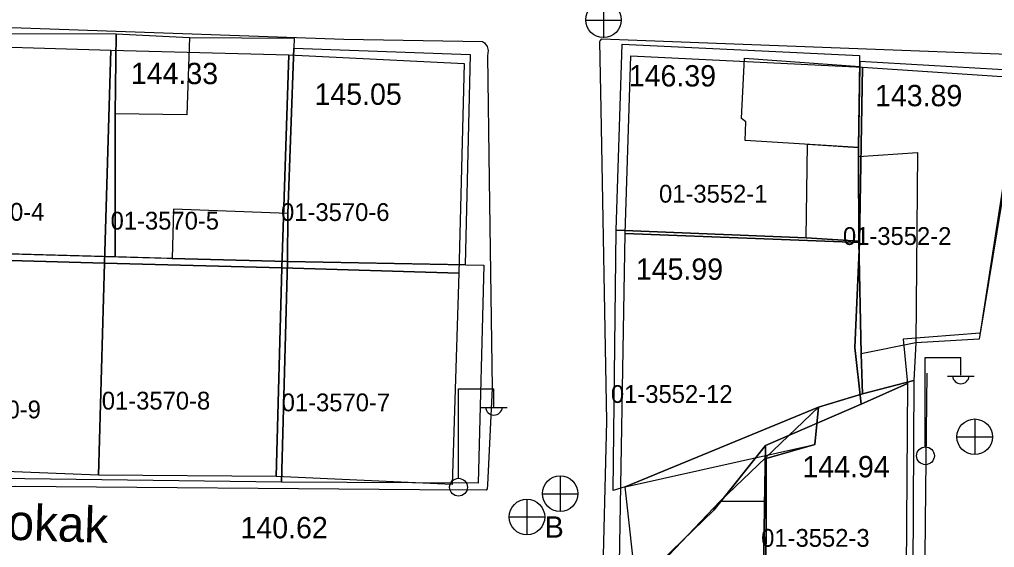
# Model space of a CAD drawing. Extents: x 419101 to 420177, y 4451541 to 4452254.
# Drawn here: x 419903.1 to 419957.9, y 4452144.7 to 4452174.4 of the extents above; entities that cross this region are included whole.
import ezdxf

# ---------------------------------------------------------------- set-up
doc = ezdxf.new("R2010")
doc.units = 0
doc.layers.add('2_KADASTRO', color=7, linetype='Continuous')
doc.layers.add('3_HALİHAZIR', color=7, linetype='Continuous')

msp = doc.modelspace()

# ---------------------------------------------------------------- linework, layer by layer
at = {"layer": '2_KADASTRO'}
for points in [[(419897.96, 4452160.98), (419898.29, 4452172.97), (419908.25, 4452172.66), (419907.9, 4452160.69)], [(419907.9, 4452160.69), (419908.25, 4452172.66), (419918.26, 4452172.41), (419917.88, 4452160.42)], [(419917.88, 4452160.42), (419918.26, 4452172.41), (419928.13, 4452171.91), (419927.83, 4452160.13)], [(419937.188, 4452162.362), (419937.496, 4452172.347), (419950.532, 4452171.71), (419950.366, 4452161.853)], [(419950.1, 4452155.956), (419950.366, 4452161.853), (419950.532, 4452171.71), (419959.501, 4452171.114), (419957.143, 4452156.748), (419952.814, 4452156.419), (419953.05, 4452153.93), (419950.45, 4452152.766)], [(419936.833, 4452141.629), (419937.188, 4452162.362), (419950.366, 4452161.853), (419950.1, 4452155.956), (419950.45, 4452152.766), (419945.071, 4452150.44), (419942.169, 4452146.8)], [(419897.564, 4452149.159), (419897.96, 4452160.98), (419907.9, 4452160.69), (419907.556, 4452148.763)], [(419907.556, 4452148.763), (419907.9, 4452160.69), (419917.88, 4452160.42), (419917.556, 4452148.699)], [(419917.556, 4452148.699), (419917.88, 4452160.42), (419927.83, 4452160.13), (419927.46, 4452148.24)], [(419944.955, 4452142.917), (419945.016, 4452146.984), (419945.071, 4452150.44), (419950.45, 4452152.766), (419953.05, 4452153.93), (419952.986, 4452143.456)], [(419936.545, 4452132.445), (419936.833, 4452141.629), (419942.169, 4452146.8), (419945.071, 4452150.44), (419945.016, 4452146.984), (419944.955, 4452142.917), (419945.108, 4452132.997)]]:
    msp.add_lwpolyline(points, close=True, dxfattribs=at)
at = {"layer": '3_HALİHAZIR'}
for p, q in [((419935.98, 4452173.365), (419935.98, 4452175.365)), ((419934.96, 4452174.355), (419936.96, 4452174.355)), ((419954.058, 4452150.385), (419954.058, 4452155.385)), ((419954.058, 4452155.385), (419956.058, 4452155.385)), ((419956.058, 4452154.385), (419956.058, 4452155.385)), ((419955.298, 4452154.345), (419956.798, 4452154.345)), ((419927.799, 4452148.62), (419927.799, 4452153.62)), ((419927.799, 4452153.62), (419929.799, 4452153.62)), ((419929.799, 4452152.62), (419929.799, 4452153.62)), ((419929.039, 4452152.58), (419930.539, 4452152.58)), ((419956.838, 4452151.931), (419956.838, 4452149.931)), ((419937.187, 4452148.11), (419947.851, 4452150.487)), ((419955.838, 4452150.931), (419957.838, 4452150.931)), ((419933.542, 4452146.725), (419933.542, 4452148.725)), ((419932.522, 4452147.715), (419934.522, 4452147.715)), ((419931.657, 4452147.421), (419931.657, 4452145.421)), ((419930.657, 4452146.421), (419932.657, 4452146.421))]:
    msp.add_line(p, q, dxfattribs=at)
for points in [[(419876.666, 4452173.933), (419899.464, 4452174.058), (419921.366, 4452173.29), (419929.167, 4452173.148), (419929.278, 4452173.072), (419929.423, 4452172.863), (419929.47, 4452172.642), (419929.438, 4452172.34), (419929.524, 4452165.382)], [(419929.524, 4452165.382), (419929.703, 4452153.654), (419929.443, 4452148.221), (419929.427, 4452147.995), (419929.364, 4452147.932), (419925.622, 4452147.948), (419902.924, 4452148.144), (419883.668, 4452147.921), (419880.842, 4452147.745), (419878.86, 4452147.458), (419876.584, 4452146.986), (419875.665, 4452146.941), (419874.302, 4452146.91), (419862.348, 4452148.225), (419855.621, 4452149.228), (419855.371, 4452149.251), (419855.261, 4452149.278), (419855.201, 4452149.321), (419855.162, 4452149.382), (419855.135, 4452149.481), (419855.134, 4452149.592), (419856.302, 4452160.047), (419858.124, 4452173.144)], [(419936.156, 4452151.806), (419935.829, 4452169.356), (419935.747, 4452173.143), (419935.767, 4452173.195), (419935.865, 4452173.303), (419958.7, 4452172.447), (419978.713, 4452170.727)], [(419954.145, 4452154.504), (419954.065, 4452147.956), (419953.9, 4452131.221), (419953.759, 4452123.42)], [(419937.819, 4452142.365), (419942.514, 4452147.314), (419948.045, 4452152.587)], [(419935.915, 4452141.984), (419936.156, 4452151.806)]]:
    msp.add_lwpolyline(points, dxfattribs=at)
for points in [[(419881.534, 4452161.789), (419879.911, 4452173.612), (419908.566, 4452173.588), (419908.493, 4452169.085), (419908.501, 4452161.049)], [(419908.493, 4452169.085), (419908.566, 4452173.588), (419912.685, 4452173.382), (419912.531, 4452169.034)], [(419908.501, 4452161.049), (419908.493, 4452169.085), (419908.566, 4452173.588), (419912.685, 4452173.382), (419918.562, 4452173.344), (419918.54, 4452172.769), (419918.209, 4452163.488), (419918.198, 4452160.783), (419918.198, 4452160.783), (419911.708, 4452160.961)], [(419950.381, 4452171.745), (419950.309, 4452167.191), (419950.324, 4452161.921), (419947.357, 4452162.105), (419936.679, 4452162.548), (419937.007, 4452172.993), (419950.355, 4452172.369)], [(419918.198, 4452160.783), (419918.209, 4452163.488), (419918.54, 4452172.769), (419928.46, 4452172.42), (419928.189, 4452160.598)], [(419943.899, 4452172.218), (419950.381, 4452171.745), (419950.309, 4452167.191), (419943.937, 4452167.589), (419943.973, 4452168.634), (419943.717, 4452168.82)], [(419950.368, 4452172.053), (419959.43, 4452171.524), (419957.09, 4452156.413), (419953.526, 4452156.209), (419953.415, 4452154.085), (419950.522, 4452153.345), (419950.443, 4452155.59), (419950.324, 4452161.921), (419950.31, 4452166.685), (419950.309, 4452167.191)], [(419947.357, 4452162.105), (419947.433, 4452167.371), (419950.309, 4452167.191), (419950.324, 4452161.921)], [(419950.443, 4452155.59), (419950.324, 4452161.921), (419950.31, 4452166.685), (419953.611, 4452166.92), (419953.526, 4452156.209)], [(419911.708, 4452160.961), (419918.198, 4452160.783), (419918.209, 4452163.488), (419911.78, 4452163.735)], [(419937.187, 4452148.11), (419936.501, 4452147.904), (419936.679, 4452162.548), (419947.357, 4452162.105), (419950.324, 4452161.921), (419950.443, 4452155.59), (419950.522, 4452153.345), (419948.045, 4452152.587), (419937.187, 4452148.11)], [(419883.195, 4452148.83), (419883.134, 4452149.525), (419881.773, 4452158.82), (419881.534, 4452161.789), (419918.198, 4452160.783), (419917.855, 4452148.374)], [(419917.855, 4452148.374), (419918.198, 4452160.783), (419929.23, 4452160.578), (419928.918, 4452148.326)], [(419953.36, 4452143.425), (419945.095, 4452143.349), (419945.111, 4452147.293), (419945.112, 4452149.703), (419947.851, 4452150.487), (419948.045, 4452152.587), (419950.522, 4452153.345), (419953.415, 4452154.085)], [(419937.819, 4452142.365), (419937.187, 4452148.11), (419948.045, 4452152.587), (419947.851, 4452150.487), (419945.112, 4452149.703), (419945.111, 4452147.293), (419942.514, 4452147.314)], [(419936.391, 4452132.443), (419935.894, 4452141.991), (419937.108, 4452141.616), (419942.514, 4452147.314), (419945.111, 4452147.293), (419945.054, 4452132.984)]]:
    msp.add_lwpolyline(points, close=True, dxfattribs=at)
for centre, radius in [((419935.964, 4452174.373), 1), ((419956.838, 4452150.931), 1), ((419954.068, 4452149.861), 0.5), ((419927.81, 4452148.095), 0.5), ((419933.527, 4452147.733), 1), ((419931.657, 4452146.421), 1)]:
    msp.add_circle(centre, radius, dxfattribs=at)
for centre in [(419956.058, 4452154.389), (419929.799, 4452152.623)]:
    msp.add_arc(centre, 0.474, 184.8384, 355.1464, dxfattribs=at)

# ---------------------------------------------------------------- texts
at = {"layer": '2_KADASTRO'}
for s, p in [('01-3552-1', (419939.085, 4452164.093)), ('01-3570-4', (419898.426, 4452163.074)), ('01-3570-5', (419908.244, 4452162.578)), ('01-3570-6', (419917.83, 4452163.062)), ('01-3552-2', (419949.428, 4452161.714)), ('01-3552-12', (419936.379, 4452152.833)), ('01-3570-8', (419907.749, 4452152.462)), ('01-3570-7', (419917.864, 4452152.363)), ('01-3570-9', (419898.228, 4452151.966)), ('01-3552-3', (419944.829, 4452144.745))]:
    msp.add_text(s, height=1, dxfattribs=at).set_placement(p)
at = {"layer": '3_HALİHAZIR'}
for s, p in [('144.33', (419909.383, 4452170.754)), ('146.39', (419937.383, 4452170.623)), ('145.05', (419919.71, 4452169.591)), ('143.89', (419951.231, 4452169.512)), ('145.99', (419937.779, 4452159.755)), ('144.94', (419947.147, 4452148.65)), ('140.62 ', (419915.549, 4452145.222)), ('B', (419932.657, 4452145.259))]:
    msp.add_text(s, height=1.2, dxfattribs=at).set_placement(p)
msp.add_text('Ülker Sokak', height=2, rotation=358.137, dxfattribs=at).set_placement((419893.666, 4452145.432))

doc.saveas('drawing.dxf')
